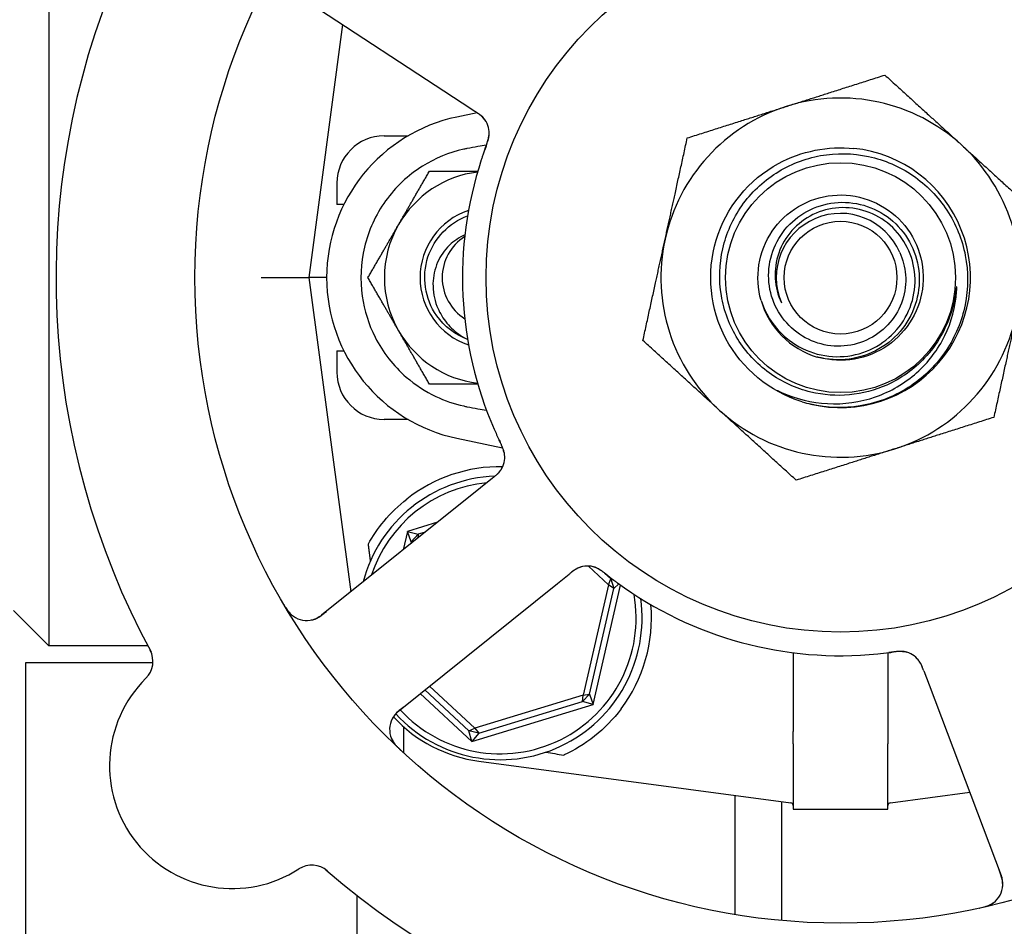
# Model space of a CAD drawing. Header units: inches. Extents: x 5 to 1128, y -85 to 748.
# Tile 653 of 656: x 784.66 to 787.26, y 568.97 to 571.37. Entities that reach past the tile are written whole.
import ezdxf

# ---------------------------------------------------------------- set-up
doc = ezdxf.new("R2010")
doc.units = ezdxf.units.IN
doc.header["$LTSCALE"] = 32
doc.header["$MEASUREMENT"] = 0
doc.layers.add('Visible (ANSI)', color=7, linetype='Continuous', lineweight=30)

msp = doc.modelspace()

# ---------------------------------------------------------------- linework, layer by layer
at = {"layer": 'Visible (ANSI)'}
for p, q in [((784.73423, 571.66353), (784.73423, 569.71603)), ((785.37623, 571.44756), (785.82721, 571.15178)), ((785.51085, 571.35927), (785.42173, 570.68978)), ((785.82721, 571.15178), (785.86059, 571.1299)), ((785.86662, 571.12591), (785.81343, 571.1147)), ((785.6208, 571.06478), (785.68401, 571.06478)), ((785.4958, 570.93978), (785.4958, 570.88353)), ((785.51435, 570.88353), (785.4958, 570.88353)), ((785.29562, 570.68978), (785.42173, 570.68978)), ((785.46873, 570.68978), (785.42173, 570.68978)), ((785.42173, 570.68978), (785.53237, 569.85859)), ((785.4958, 570.49603), (785.51435, 570.49603)), ((785.4958, 570.49603), (785.4958, 570.43978)), ((785.68401, 570.31478), (785.6208, 570.31478)), ((785.81343, 570.26486), (785.93415, 570.23942)), ((785.90705, 570.15922), (785.87594, 570.13426)), ((785.87594, 570.13426), (785.45528, 569.79674)), ((785.76229, 570.04307), (785.68265, 570.01876)), ((785.68265, 570.01876), (785.6714, 569.97014)), ((785.68265, 570.01876), (785.71079, 570.01101)), ((785.69232, 569.99123), (785.68265, 570.01876)), ((785.72943, 570.0167), (785.71079, 570.01101)), ((785.69232, 569.99123), (785.6911, 569.98594)), ((785.69232, 569.99123), (785.71079, 570.01101)), ((785.69917, 569.99242), (785.69232, 569.99123)), ((785.71079, 570.01101), (785.70973, 570.0009)), ((786.1612, 569.9269), (786.21443, 569.87721)), ((786.22026, 569.89314), (786.20494, 569.90745)), ((786.07933, 569.88077), (786.11046, 569.90574)), ((786.21443, 569.87721), (786.22026, 569.89314)), ((786.22026, 569.89314), (786.22817, 569.86726)), ((786.22026, 569.89314), (786.2246, 569.89233)), ((785.65867, 569.54325), (786.07933, 569.88077)), ((786.21443, 569.87721), (786.14692, 569.58542)), ((786.16363, 569.58833), (786.22817, 569.86726)), ((786.1733, 569.5608), (786.24631, 569.87635)), ((786.22817, 569.86726), (786.21443, 569.87721)), ((786.24115, 569.88006), (786.22817, 569.86726)), ((784.64048, 569.80978), (784.73423, 569.71603)), ((784.99565, 569.71603), (784.73423, 569.71603)), ((786.7027, 569.69766), (786.7027, 569.48924)), ((786.95325, 569.69766), (786.95325, 569.48924)), ((784.67313, 566.76603), (784.67313, 569.67228)), ((784.67313, 569.67228), (785.00936, 569.67228)), ((787.04799, 569.64997), (787.06212, 569.61268)), ((785.7288, 569.59951), (785.84498, 569.49107)), ((785.86047, 569.49799), (785.74111, 569.60939)), ((787.06212, 569.61268), (787.25312, 569.10831)), ((785.71648, 569.58963), (785.85233, 569.46283)), ((786.14692, 569.58542), (785.86047, 569.49799)), ((785.87135, 569.48497), (786.14517, 569.56855)), ((786.16363, 569.58833), (786.14517, 569.56855)), ((786.14517, 569.56855), (786.14692, 569.58542)), ((786.1733, 569.5608), (786.14517, 569.56855)), ((786.14692, 569.58542), (786.16363, 569.58833)), ((786.16363, 569.58833), (786.1733, 569.5608)), ((785.85233, 569.46283), (786.1733, 569.5608)), ((785.67313, 569.43205), (785.67313, 569.50102)), ((785.84498, 569.49107), (785.86047, 569.49799)), ((785.87135, 569.48497), (785.84498, 569.49107)), ((785.85233, 569.46283), (785.84498, 569.49107)), ((785.86047, 569.49799), (785.87135, 569.48497)), ((785.87135, 569.48497), (785.85233, 569.46283)), ((786.70298, 569.45714), (786.70298, 569.28353)), ((786.95298, 569.28353), (786.95298, 569.45714)), ((785.87131, 569.41088), (786.69619, 569.30107)), ((786.54813, 569.32078), (786.54813, 569.00537)), ((786.95976, 569.30107), (787.16955, 569.329)), ((786.67313, 568.98932), (786.67313, 569.30414)), ((786.70298, 569.28353), (786.95298, 569.28353)), ((785.54813, 569.05649), (785.54813, 566.76603))]:
    msp.add_line(p, q, dxfattribs=at)
for radius in [1.7075, 0.9375, 0.30408, 0.14917]:
    msp.add_circle((786.82798, 570.68978), radius, dxfattribs=at)
for centre, radius, start, end in [((786.82798, 570.68978), 2.075, 156.99965, 208.48395), ((786.82798, 570.68978), 0.475, 47.64769, 107.64769), ((786.82798, 570.68978), 0.475, 107.64769, 167.64769), ((785.90298, 570.68978), 0.43425, 101.9007, 258.0993), ((785.83626, 571.07111), 0.0625, 359.2706, 40.30345), ((785.6208, 570.93978), 0.125, 90, 180), ((786.82798, 570.68978), 0.34375, 256.81176, 84.08625), ((786.82798, 570.68978), 0.34375, 256.81176, 84.08625), ((786.82798, 570.68978), 0.475, 347.64769, 47.64769), ((786.82798, 570.68978), 1, 161.83299, 203.65061), ((785.90298, 570.68978), 0.2815, 97.18473, 150), ((785.90298, 570.68978), 0.18733, 108.38115, 251.61885), ((786.82798, 570.68978), 0.17, 22.97308, 202.97308), ((785.90298, 570.68978), 0.2815, 150, 210), ((785.90298, 570.68978), 0.12866, 122.48137, 237.51863), ((785.90298, 570.68978), 0.12866, 122.48137, 237.51863), ((786.82798, 570.68978), 0.475, 167.64769, 227.64769), ((786.82798, 570.68978), 0.21875, 196.09118, 253.65421), ((786.82798, 570.68978), 0.475, 287.64769, 347.64769), ((785.90298, 570.68978), 0.2815, 210, 262.81527), ((785.6208, 570.43978), 0.125, 180, 270), ((786.82798, 570.68978), 0.34375, 252.85926, 256.81176), ((786.82798, 570.68978), 0.475, 227.64769, 287.64769), ((785.87724, 570.21543), 0.0625, 326.31583, 6.22862), ((785.92798, 569.78978), 0.4, 89.10653, 128.18136), ((785.92798, 569.78978), 0.375, 92.20116, 165.29323), ((785.92798, 569.78978), 0.35938, 95.69755, 161.78605), ((786.15886, 569.86444), 0.0625, 71.2706, 112.30345), ((786.82798, 570.68978), 1, 233.83299, 275.65061), ((785.92798, 569.78978), 0.375, 222.58331, 7.82604), ((785.92798, 569.78978), 0.35938, 222.5485, 9.97535), ((785.41617, 569.84549), 0.0625, 210.88035, 308.7418), ((785.92798, 569.78978), 0.4, 322.97261, 4.99892), ((784.9469, 569.67466), 0.0625, 314.66113, 28.3534), ((786.98532, 569.63899), 0.0625, 38.31583, 78.22862), ((785.21928, 569.39904), 0.325, 134.66113, 302.82247), ((785.69779, 569.4945), 0.0625, 128.7418, 226.60325), ((785.9208, 569.7826), 0.375, 222.75403, 262.41734), ((786.69516, 569.29333), 0.00781, 0, 82.41734), ((786.96079, 569.29333), 0.00781, 97.58266, 180), ((785.42932, 569.07341), 0.0625, 49.1302, 122.82247), ((786.82798, 570.68978), 2.075, 228.99965, 280.48395), ((787.19467, 569.08617), 0.0625, 282.88035, 20.7418)]:
    msp.add_arc(centre, radius, start, end, dxfattribs=at)
msp.add_ellipse((788.93781, 569.19182), major_axis=(-4.33091, 0.57653), ratio=0.0429148, start_param=0.8462542, end_param=0.8607442, dxfattribs=at)
for points, weights in [([(786.68397, 571.14243), (786.80526, 571.18101), (786.94531, 571.22557)], [1, 1.0379548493, 1]), ([(786.94531, 571.22557), (787.05392, 571.12656), (787.14798, 571.04081)], [1, 1.0379548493, 1]), ([(786.42264, 571.05929), (786.56269, 571.10384), (786.68397, 571.14243)], [1, 1.0379548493, 1]), ([(786.36397, 570.79139), (786.3912, 570.91572), (786.42264, 571.05929)], [1, 1.0379548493, 1]), ([(787.14798, 571.04081), (787.24204, 570.95507), (787.35065, 570.85606)], [1, 1.0379548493, 1]), ([(785.65919, 570.83053), (785.6969, 570.89585), (785.74045, 570.97128)], [1, 1.0379548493, 1]), ([(785.74045, 570.97128), (785.80879, 570.97128), (785.86842, 570.97128)], [1, 1.02953838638, 1.01310023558]), ([(785.57793, 570.68978), (785.62148, 570.76521), (785.65919, 570.83053)], [1, 1.0379548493, 1]), ([(786.30531, 570.5235), (786.33675, 570.66706), (786.36397, 570.79139)], [1, 1.0379548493, 1]), ([(785.65919, 570.54903), (785.62148, 570.61435), (785.57793, 570.68978)], [1, 1.0379548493, 1]), ([(787.29198, 570.58817), (787.26475, 570.46384), (787.23331, 570.32027)], [1, 1.0379548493, 1]), ([(785.74045, 570.40828), (785.6969, 570.48371), (785.65919, 570.54903)], [1, 1.0379548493, 1]), ([(786.50797, 570.33875), (786.41392, 570.42449), (786.30531, 570.5235)], [1, 1.0379548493, 1]), ([(785.86842, 570.40828), (785.80879, 570.40828), (785.74045, 570.40828)], [1.01310023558, 1.02953838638, 1]), ([(786.71064, 570.15399), (786.60203, 570.253), (786.50797, 570.33875)], [1, 1.0379548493, 1]), ([(787.23331, 570.32027), (787.09327, 570.27572), (786.97198, 570.23713)], [1, 1.0379548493, 1]), ([(786.97198, 570.23713), (786.85069, 570.19855), (786.71064, 570.15399)], [1, 1.0379548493, 1]), ([(785.5847, 569.94073), (785.58187, 569.96307), (785.57905, 569.98536)], [0.999969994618, 0.999969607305, 0.999970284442])]:
    msp.add_rational_spline(points, weights, degree=2, dxfattribs=at)
for points, knots in [([(785.88456, 571.11078), (785.88456, 571.11078), (785.88456, 571.11078), (785.88454, 571.11081), (785.88449, 571.11086), (785.88428, 571.11112), (785.88408, 571.11136), (785.88312, 571.11247), (785.8818, 571.11391), (785.87983, 571.11581), (785.87932, 571.11628), (785.87646, 571.11885), (785.87379, 571.12093), (785.86893, 571.12435), (785.8674, 571.12539), (785.86497, 571.12701), (785.86413, 571.12757), (785.86241, 571.1287), (785.86152, 571.12929), (785.86064, 571.12986)], [0.05598665, 0.05598665, 0.05598665, 0.05598665, 0.056873, 0.056873, 0.06006969, 0.06006969, 0.06858048, 0.06858048, 0.09786866, 0.09786866, 0.10758076, 0.10758076, 0.14991048, 0.14991048, 0.16694481, 0.16694481, 0.17567446, 0.17567446, 0.18444701, 0.18444701, 0.18444701, 0.18444701]), ([(785.88821, 571.10586), (785.88805, 571.10609), (785.88788, 571.10634), (785.88721, 571.10728), (785.88666, 571.10802), (785.88502, 571.11011), (785.88386, 571.11147), (785.8802, 571.11538), (785.87741, 571.11789), (785.87209, 571.12211), (785.86957, 571.12391), (785.86712, 571.12557)], [0.094581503, 0.094581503, 0.094581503, 0.094581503, 0.09763667, 0.09763667, 0.105884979, 0.105884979, 0.120706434, 0.120706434, 0.149461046, 0.149461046, 0.17255876, 0.17255876, 0.17255876, 0.17255876]), ([(785.88743, 571.02945), (785.88854, 571.03253), (785.88966, 571.03558), (785.89164, 571.04122), (785.89251, 571.0438), (785.89405, 571.04866), (785.89474, 571.05097), (785.89578, 571.05477), (785.89618, 571.05634), (785.89699, 571.05978), (785.89735, 571.06157), (785.89793, 571.0648), (785.89813, 571.06623), (785.8985, 571.06951), (785.89859, 571.07116), (785.89864, 571.07405), (785.8986, 571.07536), (785.89853, 571.07647)], [0, 0, 0, 0, 0.02532917, 0.02532917, 0.0459278, 0.0459278, 0.06431611, 0.06431611, 0.0780154, 0.0780154, 0.09688899, 0.09688899, 0.11755371, 0.11755371, 0.15067697, 0.15067697, 0.17984281, 0.17984281, 0.17984281, 0.17984281]), ([(785.89022, 571.03708), (785.89054, 571.03793), (785.89085, 571.03876), (785.89148, 571.04047), (785.89179, 571.04133), (785.89294, 571.04448), (785.89377, 571.04683), (785.89528, 571.0515), (785.89598, 571.05386), (785.89691, 571.05744), (785.89723, 571.05879), (785.8979, 571.06196), (785.89817, 571.06365), (785.8985, 571.06628), (785.8986, 571.06732), (785.89873, 571.06934), (785.89876, 571.07032), (785.89877, 571.07104), (785.89877, 571.07117), (785.89877, 571.07117)], [0, 0, 0, 0, 0.00712604, 0.00712604, 0.01419238, 0.01419238, 0.03284312, 0.03284312, 0.05207098, 0.05207098, 0.06472354, 0.06472354, 0.08419423, 0.08419423, 0.09866358, 0.09866358, 0.11516786, 0.11516786, 0.12167905, 0.12167905, 0.12167905, 0.12167905]), ([(785.83143, 571.02926), (785.79266, 571.02073), (785.7556, 571.00556), (785.68379, 570.96046), (785.65072, 570.9293), (785.59816, 570.85592), (785.57924, 570.81434), (785.55873, 570.72785), (785.55672, 570.68386), (785.56823, 570.60291), (785.57974, 570.56629), (785.61733, 570.49205), (785.64532, 570.45616), (785.70305, 570.40615), (785.72937, 570.38897), (785.78122, 570.36437), (785.80598, 570.3559), (785.83143, 570.3503)], [0.0387673, 0.0387673, 0.0387673, 0.0387673, 0.3419099, 0.3419099, 0.6849077, 0.6849077, 1.029663, 1.029663, 1.3621369, 1.3621369, 1.6526244, 1.6526244, 1.9961754, 1.9961754, 2.2345824, 2.2345824, 2.4334495, 2.4334495, 2.4334495, 2.4334495]), ([(785.89125, 571.04014), (785.88379, 571.03906), (785.87634, 571.03788), (785.85919, 571.03493), (785.84952, 571.03308), (785.83706, 571.03048), (785.83424, 571.02988), (785.83143, 571.02926)], [0.1231004, 0.1231004, 0.1231004, 0.1231004, 0.18059107, 0.18059107, 0.25560221, 0.25560221, 0.27753231, 0.27753231, 0.27753231, 0.27753231]), ([(785.89022, 571.03707), (785.88746, 571.02957), (785.88365, 571.01894), (785.88047, 571.00953), (785.87955, 571.00678), (785.87866, 571.00411), (785.87782, 571.00157)], [0.48416631, 0.48416631, 0.48416631, 0.48416631, 0.88318571, 0.88318571, 0.88318571, 1, 1, 1, 1]), ([(786.72667, 570.3613), (786.64103, 570.38771), (786.56674, 570.44905), (786.5246, 570.52814), (786.48248, 570.6072), (786.47299, 570.70304), (786.4988, 570.78882), (786.5246, 570.87457), (786.58535, 570.94923), (786.66406, 570.99193), (786.72452, 571.02473), (786.79501, 571.03836), (786.8634, 571.03153)], [5.0115512, 5.0115512, 5.0115512, 5.0115512, 5.7936548, 5.7936548, 5.7936548, 6.5754431, 6.5754431, 6.5754431, 7.3569225, 7.3569225, 7.3569225, 7.9571961, 7.9571961, 7.9571961, 7.9571961]), ([(786.95024, 570.40577), (786.91905, 570.39171), (786.88574, 570.38292), (786.81743, 570.37654), (786.78288, 570.37905), (786.70974, 570.39673), (786.6723, 570.41401), (786.60591, 570.46207), (786.57765, 570.49247), (786.53421, 570.5626), (786.51952, 570.6017), (786.50586, 570.68359), (786.50712, 570.72561), (786.5257, 570.80708), (786.54294, 570.84571), (786.59136, 570.91446), (786.62217, 570.94384), (786.69352, 570.98934), (786.73343, 571.00492), (786.81723, 571.02001), (786.86033, 571.01927), (786.94411, 571.0013), (786.98395, 570.98414), (787.05507, 570.93541), (787.0856, 570.90422), (787.13318, 570.83168), (787.14968, 570.79099), (787.16625, 570.7053), (787.16607, 570.66112), (787.14876, 570.57503), (787.13171, 570.53398), (787.08272, 570.46048), (787.05117, 570.42878), (787.01444, 570.40401)], [-5.0704915, -5.0704915, -5.0704915, -5.0704915, -4.8092414, -4.8092414, -4.5465572, -4.5465572, -4.2346915, -4.2346915, -3.9208419, -3.9208419, -3.6050086, -3.6050086, -3.2871921, -3.2871921, -2.9673924, -2.9673924, -2.64561, -2.64561, -2.321845, -2.321845, -1.9960977, -1.9960977, -1.6683683, -1.6683683, -1.3386572, -1.3386572, -1.0069646, -1.0069646, -0.6732907, -0.6732907, -0.3376357, -0.3376357, 0, 0, 0, 0]), ([(786.6178, 570.62915), (786.60007, 570.69061), (786.61107, 570.75973), (786.647, 570.81266), (786.68293, 570.86558), (786.74311, 570.9013), (786.80677, 570.9075), (786.87043, 570.9137), (786.93637, 570.89026), (786.98184, 570.84528), (787.0273, 570.80029), (787.05143, 570.73461), (787.04591, 570.67089), (787.04039, 570.60718), (787.00532, 570.54663), (786.9528, 570.51014), (786.90028, 570.47365), (786.83131, 570.4619), (786.76968, 570.47894), (786.76859, 570.47924), (786.7675, 570.47955), (786.76641, 570.47987)], [16.9979155, 16.9979155, 16.9979155, 16.9979155, 17.8752194, 17.8752194, 17.8752194, 18.7524691, 18.7524691, 18.7524691, 19.6296647, 19.6296647, 19.6296647, 20.5068064, 20.5068064, 20.5068064, 21.3838943, 21.3838943, 21.3838943, 22.2609286, 22.2609286, 22.2609286, 22.2764365, 22.2764365, 22.2764365, 22.2764365]), ([(786.6178, 570.62915), (786.62407, 570.60993), (786.63299, 570.59167), (786.65551, 570.55831), (786.66897, 570.54336), (786.70559, 570.51261), (786.73014, 570.49906), (786.78272, 570.48232), (786.81019, 570.47917), (786.86441, 570.48363), (786.89065, 570.49106), (786.93841, 570.51546), (786.95954, 570.53207), (786.99392, 570.57223), (787.00695, 570.59529), (787.02322, 570.64477), (787.02645, 570.67067), (787.02273, 570.72185), (787.01596, 570.74665), (786.99338, 570.79188), (786.97793, 570.81193), (786.94042, 570.84466), (786.91883, 570.85712), (786.87242, 570.87286), (786.8481, 570.87612), (786.79996, 570.87306), (786.77661, 570.86691), (786.73395, 570.84609), (786.71501, 570.83175), (786.684, 570.79684), (786.67214, 570.77671), (786.65702, 570.73335), (786.65377, 570.7106), (786.65625, 570.66552), (786.66181, 570.64362), (786.67146, 570.62343)], [-3.1722778, -3.1722778, -3.1722778, -3.1722778, -3.0186699, -3.0186699, -2.8665315, -2.8665315, -2.6554083, -2.6554083, -2.4471425, -2.4471425, -2.2417348, -2.2417348, -2.0391858, -2.0391858, -1.8394961, -1.8394961, -1.6426663, -1.6426663, -1.4486971, -1.4486971, -1.2575891, -1.2575891, -1.0693429, -1.0693429, -0.8839593, -0.8839593, -0.7014387, -0.7014387, -0.5217818, -0.5217818, -0.3449893, -0.3449893, -0.1710619, -0.1710619, 0, 0, 0, 0]), ([(786.98449, 570.75613), (786.99311, 570.73756), (786.9983, 570.71758), (787.00158, 570.67466), (786.99885, 570.65203), (786.98481, 570.60881), (786.97354, 570.58867), (786.94375, 570.55359), (786.92544, 570.53907), (786.88403, 570.51769), (786.86129, 570.51114), (786.81429, 570.50706), (786.79048, 570.50968), (786.7449, 570.52395), (786.72362, 570.53557), (786.68645, 570.56646), (786.67099, 570.58553), (786.64809, 570.62875), (786.64096, 570.65254), (786.63615, 570.70179), (786.63863, 570.7268), (786.65307, 570.77474), (786.66501, 570.79718), (786.69696, 570.83648), (786.71675, 570.85289), (786.76175, 570.87736), (786.78658, 570.8851), (786.83808, 570.8907), (786.86427, 570.8884), (786.91459, 570.87383), (786.9382, 570.86161), (786.97966, 570.82866), (786.99705, 570.80815), (787.02315, 570.76141), (787.03153, 570.73556), (787.03797, 570.68182), (787.03587, 570.65444), (787.02125, 570.60173), (787.00877, 570.57694), (786.97486, 570.53328), (786.95367, 570.51491), (786.90521, 570.48713), (786.87836, 570.47809), (786.8224, 570.47074), (786.79383, 570.4726), (786.76641, 570.47987)], [-4.2480515, -4.2480515, -4.2480515, -4.2480515, -4.0909216, -4.0909216, -3.9177275, -3.9177275, -3.7423694, -3.7423694, -3.5648477, -3.5648477, -3.385163, -3.385163, -3.2033156, -3.2033156, -3.0193061, -3.0193061, -2.8331349, -2.8331349, -2.6448024, -2.6448024, -2.4543091, -2.4543091, -2.2616553, -2.2616553, -2.0668416, -2.0668416, -1.8698684, -1.8698684, -1.6707361, -1.6707361, -1.469445, -1.469445, -1.2659958, -1.2659958, -1.0603886, -1.0603886, -0.8526241, -0.8526241, -0.6427026, -0.6427026, -0.4306244, -0.4306244, -0.2163901, -0.2163901, 0, 0, 0, 0]), ([(785.84162, 570.52619), (785.80895, 570.53861), (785.77985, 570.56059), (785.75975, 570.58922), (785.72858, 570.63362), (785.71979, 570.69293), (785.73674, 570.74446), (785.75304, 570.794), (785.79275, 570.83521), (785.84149, 570.85362)], [0.3590141, 0.3590141, 0.3590141, 0.3590141, 0.9586618, 0.9586618, 0.9586618, 1.888606, 1.888606, 1.888606, 2.7825786, 2.7825786, 2.7825786, 2.7825786]), ([(785.83438, 570.8028), (785.81915, 570.79632), (785.80526, 570.78701), (785.78016, 570.76263), (785.76965, 570.7473), (785.75455, 570.71265), (785.75044, 570.69352), (785.74957, 570.65381), (785.75318, 570.6336), (785.76604, 570.60018), (785.77366, 570.58662), (785.79273, 570.56163), (785.80421, 570.55041), (785.81707, 570.54095)], [0.00667477, 0.00667477, 0.00667477, 0.00667477, 0.13293721, 0.13293721, 0.27303158, 0.27303158, 0.42028212, 0.42028212, 0.57468721, 0.57468721, 0.69201491, 0.69201491, 0.81309505, 0.81309505, 0.81309505, 0.81309505]), ([(787.13503, 570.65333), (787.13538, 570.65865), (787.13542, 570.66266), (787.13526, 570.66461), (787.13523, 570.66489), (787.13517, 570.66513), (787.13515, 570.66519), (787.13512, 570.66525), (787.13511, 570.66527), (787.13509, 570.66529), (787.13509, 570.66529), (787.13507, 570.6653), (787.13506, 570.6653), (787.13504, 570.6653), (787.13503, 570.6653), (787.13501, 570.66528), (787.135, 570.66527), (787.13495, 570.66519), (787.13491, 570.66509), (787.13478, 570.66469), (787.13469, 570.66431), (787.13433, 570.66245), (787.13397, 570.65991), (787.132, 570.64625), (787.12872, 570.62199), (787.11872, 570.5922)], [-0.37606241, -0.37606241, -0.37606241, -0.37606241, -0.30741129, -0.30741129, -0.29779295, -0.29779295, -0.29494673, -0.29494673, -0.2937317, -0.2937317, -0.29301265, -0.29301265, -0.29238719, -0.29238719, -0.29165629, -0.29165629, -0.29047649, -0.29047649, -0.28622321, -0.28622321, -0.27736006, -0.27736006, -0.23942142, -0.23942142, 0, 0, 0, 0]), ([(786.67213, 570.38622), (786.71042, 570.36886), (786.75159, 570.35874), (786.83672, 570.35419), (786.87991, 570.36027), (786.96069, 570.38853), (786.99759, 570.41014), (787.06031, 570.46586), (787.08572, 570.4992), (787.1218, 570.57307), (787.13241, 570.61274), (787.13503, 570.65333)], [-1.5992336, -1.5992336, -1.5992336, -1.5992336, -1.2791425, -1.2791425, -0.9499666, -0.9499666, -0.6270496, -0.6270496, -0.3103934, -0.3103934, 0, 0, 0, 0]), ([(787.11872, 570.5922), (787.11215, 570.57262), (787.10372, 570.55378), (787.08145, 570.51481), (787.06703, 570.49523), (787.02214, 570.44718), (786.98808, 570.42282), (786.95024, 570.40577)], [-0.65841937, -0.65841937, -0.65841937, -0.65841937, -0.50117447, -0.50117447, -0.31635325, -0.31635325, 0, 0, 0, 0]), ([(787.01444, 570.40401), (786.99436, 570.39046), (786.97286, 570.37912), (786.9275, 570.36111), (786.90372, 570.35457), (786.83626, 570.3437), (786.79208, 570.34518), (786.74955, 570.3551)], [-0.70402922, -0.70402922, -0.70402922, -0.70402922, -0.51973951, -0.51973951, -0.33275492, -0.33275492, 0, 0, 0, 0]), ([(786.72667, 570.3613), (786.69593, 570.37082), (786.67451, 570.38241), (786.66351, 570.38885), (786.66157, 570.39009), (786.66043, 570.39094), (786.66022, 570.39111), (786.66005, 570.39128), (786.66001, 570.39133), (786.65998, 570.39138), (786.65997, 570.3914), (786.65996, 570.39142), (786.65996, 570.39143), (786.65996, 570.39145), (786.65996, 570.39145), (786.65997, 570.39147), (786.65998, 570.39147), (786.66, 570.39148), (786.66002, 570.39149), (786.6601, 570.39149), (786.66019, 570.39147), (786.66156, 570.39112), (786.66604, 570.38898), (786.67213, 570.38622)], [-0.32425255, -0.32425255, -0.32425255, -0.32425255, -0.13434383, -0.13434383, -0.07553483, -0.07553483, -0.06406424, -0.06406424, -0.06072925, -0.06072925, -0.05932586, -0.05932586, -0.05850628, -0.05850628, -0.05780445, -0.05780445, -0.05699234, -0.05699234, -0.05569314, -0.05569314, -0.05100977, -0.05100977, 0, 0, 0, 0]), ([(785.83143, 570.3503), (785.83422, 570.34969), (785.83702, 570.34909), (785.84948, 570.34648), (785.85918, 570.34463), (785.87638, 570.34167), (785.88387, 570.34049), (785.89137, 570.33941)], [0.04807073, 0.04807073, 0.04807073, 0.04807073, 0.06985523, 0.06985523, 0.14510353, 0.14510353, 0.20287692, 0.20287692, 0.20287692, 0.20287692]), ([(785.91197, 570.28862), (785.91582, 570.27982), (785.92079, 570.26893), (785.92499, 570.2601), (785.92595, 570.25809), (785.92684, 570.25624), (785.92765, 570.25456)], [0, 0, 0, 0, 0.41999651, 0.41999651, 0.41999651, 0.51583384, 0.51583384, 0.51583384, 0.51583384]), ([(785.93974, 570.21583), (785.93972, 570.21636), (785.9397, 570.21691), (785.9396, 570.21844), (785.93951, 570.2195), (785.93927, 570.22124), (785.93921, 570.2217), (785.93891, 570.22354), (785.9386, 570.22513), (785.93777, 570.22851), (785.93731, 570.2302), (785.93632, 570.23335), (785.93587, 570.23471), (785.9345, 570.23856), (785.93346, 570.24126), (785.93138, 570.24625), (785.93036, 570.24857), (785.92797, 570.25383), (785.92658, 570.25676), (785.92485, 570.2604), (785.92452, 570.2611), (785.92418, 570.26181)], [0.13529987, 0.13529987, 0.13529987, 0.13529987, 0.15041628, 0.15041628, 0.17862374, 0.17862374, 0.18801436, 0.18801436, 0.213705, 0.213705, 0.23365386, 0.23365386, 0.24706171, 0.24706171, 0.26969874, 0.26969874, 0.28871803, 0.28871803, 0.31389263, 0.31389263, 0.31994869, 0.31994869, 0.31994869, 0.31994869]), ([(785.93947, 570.22135), (785.93947, 570.22135), (785.93946, 570.22143), (785.93942, 570.22182), (785.93937, 570.22229), (785.93919, 570.22358), (785.93905, 570.22448), (785.93852, 570.22725), (785.93803, 570.22933), (785.93689, 570.23312), (785.93636, 570.23472), (785.93529, 570.23761), (785.9348, 570.23886), (785.93345, 570.24215), (785.93253, 570.24426), (785.93054, 570.24859), (785.92946, 570.25084), (785.92817, 570.2535), (785.92793, 570.25399), (785.92769, 570.25449)], [0.07093315, 0.07093315, 0.07093315, 0.07093315, 0.07636582, 0.07636582, 0.08666451, 0.08666451, 0.09983227, 0.09983227, 0.12422951, 0.12422951, 0.14000403, 0.14000403, 0.15098746, 0.15098746, 0.16837573, 0.16837573, 0.18725581, 0.18725581, 0.19162474, 0.19162474, 0.19162474, 0.19162474]), ([(785.90718, 570.15932), (785.90794, 570.15993), (785.90871, 570.16054), (785.91019, 570.16174), (785.91091, 570.16232), (785.91301, 570.16403), (785.91435, 570.16514), (785.91647, 570.16694), (785.91731, 570.16767), (785.92046, 570.17048), (785.92236, 570.17234), (785.92512, 570.17531), (785.92643, 570.17687), (785.92824, 570.1793), (785.92871, 570.17998), (785.9294, 570.18098), (785.92965, 570.18137), (785.92976, 570.18155), (785.92978, 570.18157), (785.92978, 570.18157)], [0, 0, 0, 0, 0.00805947, 0.00805947, 0.01607833, 0.01607833, 0.0318321, 0.0318321, 0.04288224, 0.04288224, 0.07619177, 0.07619177, 0.108399, 0.108399, 0.1204764, 0.1204764, 0.12953115, 0.12953115, 0.13163231, 0.13163231, 0.13163231, 0.13163231]), ([(785.9135, 570.16445), (785.91431, 570.16512), (785.91512, 570.1658), (785.91825, 570.16853), (785.92059, 570.1707), (785.92472, 570.17505), (785.92659, 570.17726), (785.92923, 570.18085), (785.93017, 570.18226), (785.93136, 570.1842), (785.93171, 570.18479), (785.93209, 570.18547), (785.93216, 570.18559), (785.93223, 570.18571)], [0.016833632, 0.016833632, 0.016833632, 0.016833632, 0.024996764, 0.024996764, 0.048690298, 0.048690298, 0.071674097, 0.071674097, 0.086017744, 0.086017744, 0.092484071, 0.092484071, 0.093980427, 0.093980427, 0.093980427, 0.093980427]), ([(785.57905, 569.98536), (785.59021, 570.00527), (785.60421, 570.02607), (785.63841, 570.06713), (785.65909, 570.08719), (785.68072, 570.1042)], [0.49640247, 0.49640247, 0.49640247, 0.49640247, 0.68798762, 0.68798762, 0.89549896, 0.89549896, 0.89549896, 0.89549896]), ([(786.13605, 569.92264), (786.13605, 569.92264), (786.13605, 569.92263), (786.13601, 569.92262), (786.13595, 569.9226), (786.13564, 569.92247), (786.13535, 569.92236), (786.13399, 569.92178), (786.13222, 569.92098), (786.12981, 569.91969), (786.12919, 569.91935), (786.12588, 569.91742), (786.12307, 569.91553), (786.11832, 569.91196), (786.11685, 569.91083), (786.11456, 569.90902), (786.11377, 569.90839), (786.11216, 569.9071), (786.11133, 569.90644), (786.11051, 569.90578)], [0.05598665, 0.05598665, 0.05598665, 0.05598665, 0.05687301, 0.05687301, 0.0600697, 0.0600697, 0.06858049, 0.06858049, 0.09786867, 0.09786867, 0.10758076, 0.10758076, 0.14991049, 0.14991049, 0.16694482, 0.16694482, 0.17567446, 0.17567446, 0.18444701, 0.18444701, 0.18444701, 0.18444701]), ([(786.14186, 569.92458), (786.14158, 569.9245), (786.14129, 569.92442), (786.14019, 569.92407), (786.13932, 569.92378), (786.13683, 569.92287), (786.13517, 569.92218), (786.13033, 569.91991), (786.12708, 569.91804), (786.12142, 569.91427), (786.11893, 569.91243), (786.11659, 569.91062)], [0.094581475, 0.094581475, 0.094581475, 0.094581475, 0.097636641, 0.097636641, 0.105884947, 0.105884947, 0.120706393, 0.120706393, 0.149460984, 0.149460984, 0.172558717, 0.172558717, 0.172558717, 0.172558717]), ([(786.21429, 569.90023), (786.2117, 569.90224), (786.20915, 569.90424), (786.2044, 569.90787), (786.20221, 569.9095), (786.19806, 569.91247), (786.19607, 569.91383), (786.19278, 569.916), (786.19142, 569.91686), (786.1884, 569.91869), (786.18681, 569.91959), (786.18391, 569.92113), (786.18261, 569.92177), (786.1796, 569.92314), (786.17806, 569.92373), (786.17533, 569.92467), (786.17407, 569.92504), (786.173, 569.92532)], [0, 0, 0, 0, 0.0253292, 0.0253292, 0.04592782, 0.04592782, 0.06431613, 0.06431613, 0.07801539, 0.07801539, 0.09688899, 0.09688899, 0.11755369, 0.11755369, 0.15067695, 0.15067695, 0.17984281, 0.17984281, 0.17984281, 0.17984281]), ([(786.20789, 569.90524), (786.20718, 569.9058), (786.20648, 569.90636), (786.20506, 569.90749), (786.20434, 569.90805), (786.2017, 569.91011), (786.19971, 569.91163), (786.19574, 569.91451), (786.19371, 569.91591), (786.1906, 569.9179), (786.18941, 569.91862), (786.18661, 569.92023), (786.18508, 569.92102), (786.18268, 569.92214), (786.18172, 569.92256), (786.17985, 569.92331), (786.17892, 569.92364), (786.17824, 569.92387), (786.17811, 569.92391), (786.17811, 569.92391)], [0, 0, 0, 0, 0.00712604, 0.00712604, 0.01419238, 0.01419238, 0.03284312, 0.03284312, 0.05207098, 0.05207098, 0.06472354, 0.06472354, 0.08419423, 0.08419423, 0.09866358, 0.09866358, 0.11516786, 0.11516786, 0.12167905, 0.12167905, 0.12167905, 0.12167905]), ([(786.2079, 569.90524), (786.21418, 569.90029), (786.22311, 569.89339), (786.23108, 569.88746), (786.23341, 569.88573), (786.23568, 569.88406), (786.23784, 569.88248)], [0.48416631, 0.48416631, 0.48416631, 0.48416631, 0.88318571, 0.88318571, 0.88318571, 1, 1, 1, 1]), ([(785.35523, 569.82574), (785.35564, 569.82503), (785.35605, 569.82434), (785.35779, 569.82139), (785.3592, 569.81907), (785.36192, 569.81486), (785.36321, 569.81295), (785.36613, 569.80888), (785.36783, 569.80668), (785.37068, 569.80329), (785.37189, 569.80194), (785.37426, 569.79949), (785.37542, 569.79839), (785.37777, 569.7963), (785.37898, 569.79533), (785.38049, 569.79419), (785.38095, 569.79387), (785.38131, 569.79361)], [0, 0, 0, 0, 0.00673636, 0.00673636, 0.02806078, 0.02806078, 0.0453371, 0.0453371, 0.06652159, 0.06652159, 0.08352226, 0.08352226, 0.10158901, 0.10158901, 0.12223493, 0.12223493, 0.13206643, 0.13206643, 0.13206643, 0.13206643]), ([(785.42788, 569.7841), (785.42854, 569.78423), (785.42935, 569.78442), (785.43262, 569.78525), (785.435, 569.78601), (785.44135, 569.7887), (785.44521, 569.79067), (785.45233, 569.79508), (785.45559, 569.79733), (785.46031, 569.80087), (785.46171, 569.80195), (785.46476, 569.80435), (785.46644, 569.80569), (785.46809, 569.80701)], [0.11682073, 0.11682073, 0.11682073, 0.11682073, 0.13209763, 0.13209763, 0.17640845, 0.17640845, 0.22121696, 0.22121696, 0.25582457, 0.25582457, 0.27005755, 0.27005755, 0.2865375, 0.2865375, 0.2865375, 0.2865375]), ([(786.92644, 569.69464), (786.936, 569.69558), (786.94789, 569.69695), (786.95759, 569.69822), (786.9598, 569.6985), (786.96183, 569.69878), (786.96367, 569.69903)], [0, 0, 0, 0, 0.41999651, 0.41999651, 0.41999651, 0.51583384, 0.51583384, 0.51583384, 0.51583384]), ([(787.00425, 569.69856), (787.00374, 569.69871), (787.00321, 569.69886), (787.00172, 569.69924), (787.00069, 569.69947), (786.99896, 569.69979), (786.9985, 569.69987), (786.99666, 569.70015), (786.99505, 569.70035), (786.99158, 569.7006), (786.98983, 569.70068), (786.98654, 569.70072), (786.9851, 569.70071), (786.98101, 569.7006), (786.97812, 569.70044), (786.97274, 569.70001), (786.97022, 569.69975), (786.96447, 569.69911), (786.96125, 569.69869), (786.95726, 569.69817), (786.95649, 569.69807), (786.95571, 569.69797)], [0.13529987, 0.13529987, 0.13529987, 0.13529987, 0.15041628, 0.15041628, 0.17862374, 0.17862374, 0.18801436, 0.18801436, 0.213705, 0.213705, 0.23365386, 0.23365386, 0.24706171, 0.24706171, 0.26969874, 0.26969874, 0.28871803, 0.28871803, 0.31389263, 0.31389263, 0.31994869, 0.31994869, 0.31994869, 0.31994869]), ([(786.99891, 569.70001), (786.99891, 569.70001), (786.99884, 569.70002), (786.99846, 569.7001), (786.99799, 569.7002), (786.9967, 569.70043), (786.99581, 569.70057), (786.99301, 569.70093), (786.99088, 569.7011), (786.98693, 569.70119), (786.98524, 569.70118), (786.98216, 569.70106), (786.98082, 569.70098), (786.97728, 569.70071), (786.97498, 569.70048), (786.97025, 569.69993), (786.96778, 569.69959), (786.96485, 569.69919), (786.96431, 569.69912), (786.96376, 569.69904)], [0.07093315, 0.07093315, 0.07093315, 0.07093315, 0.07636582, 0.07636582, 0.08666451, 0.08666451, 0.09983227, 0.09983227, 0.12422951, 0.12422951, 0.14000403, 0.14000403, 0.15098746, 0.15098746, 0.16837573, 0.16837573, 0.18725581, 0.18725581, 0.19162474, 0.19162474, 0.19162474, 0.19162474]), ([(787.04501, 569.65773), (787.04462, 569.6587), (787.04422, 569.65968), (787.0426, 569.66351), (787.04125, 569.6664), (787.0384, 569.67167), (787.03687, 569.67413), (787.03427, 569.67775), (787.03322, 569.67908), (787.03174, 569.68081), (787.03128, 569.68133), (787.03076, 569.6819), (787.03066, 569.682), (787.03057, 569.68211)], [0.016833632, 0.016833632, 0.016833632, 0.016833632, 0.024996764, 0.024996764, 0.048690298, 0.048690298, 0.071674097, 0.071674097, 0.086017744, 0.086017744, 0.092484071, 0.092484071, 0.093980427, 0.093980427, 0.093980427, 0.093980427]), ([(787.04793, 569.65013), (787.04759, 569.65104), (787.04724, 569.65196), (787.04656, 569.65373), (787.04623, 569.65461), (787.04525, 569.65713), (787.04461, 569.65874), (787.04355, 569.66132), (787.04312, 569.66234), (787.04143, 569.66621), (787.04024, 569.66859), (787.03826, 569.67213), (787.03719, 569.67386), (787.03543, 569.67633), (787.03494, 569.67699), (787.03419, 569.67795), (787.0339, 569.67831), (787.03377, 569.67848), (787.03376, 569.67849), (787.03376, 569.67849)], [0, 0, 0, 0, 0.00805947, 0.00805947, 0.01607833, 0.01607833, 0.0318321, 0.0318321, 0.04288224, 0.04288224, 0.07619177, 0.07619177, 0.108399, 0.108399, 0.1204764, 0.1204764, 0.12953115, 0.12953115, 0.13163231, 0.13163231, 0.13163231, 0.13163231]), ([(785.67153, 569.55356), (785.67105, 569.55318), (785.67056, 569.55279), (785.66897, 569.55151), (785.66787, 569.55062), (785.66263, 569.54634), (785.65872, 569.54293), (785.65287, 569.5372), (785.65056, 569.53468), (785.64516, 569.52802), (785.64249, 569.52356), (785.6409, 569.52035), (785.64074, 569.52003), (785.64061, 569.51975)], [0, 0, 0, 0, 0.00480624, 0.00480624, 0.01589597, 0.01589597, 0.05833406, 0.05833406, 0.09384639, 0.09384639, 0.15340885, 0.15340885, 0.16065924, 0.16065924, 0.16065924, 0.16065924]), ([(786.24732, 569.5489), (786.22728, 569.52234), (786.20299, 569.49743), (786.15081, 569.45591), (786.12288, 569.43935), (786.09686, 569.42718), (786.09635, 569.42694), (786.09584, 569.42671)], [2.42631602, 2.42631602, 2.42631602, 2.42631602, 2.67966729, 2.67966729, 2.93613935, 2.93613935, 2.94129083, 2.94129083, 2.94129083, 2.94129083]), ([(785.63963, 569.4716), (785.63985, 569.47108), (785.64013, 569.47042), (785.64118, 569.46816), (785.64209, 569.46639), (785.6442, 569.46292), (785.64519, 569.46141), (785.64775, 569.45785), (785.64943, 569.45571), (785.65277, 569.4518), (785.65442, 569.44998), (785.65795, 569.4463), (785.65986, 569.44442), (785.66291, 569.44151), (785.66408, 569.44042), (785.66527, 569.43931)], [0.10313051, 0.10313051, 0.10313051, 0.10313051, 0.11603194, 0.11603194, 0.14472131, 0.14472131, 0.16305353, 0.16305353, 0.18481803, 0.18481803, 0.20320408, 0.20320408, 0.22373688, 0.22373688, 0.23709216, 0.23709216, 0.23709216, 0.23709216]), ([(786.70287, 569.4716), (786.70281, 569.47577), (786.70274, 569.48021), (786.70271, 569.48577), (786.7027, 569.48646), (786.7027, 569.48753), (786.7027, 569.4879), (786.7027, 569.48851), (786.7027, 569.48875), (786.7027, 569.48907), (786.7027, 569.48915), (786.7027, 569.48924)], [0.027184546, 0.027184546, 0.027184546, 0.027184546, 0.056924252, 0.056924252, 0.061161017, 0.061161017, 0.063446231, 0.063446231, 0.064876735, 0.064876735, 0.065401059, 0.065401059, 0.065401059, 0.065401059]), ([(786.95325, 569.48924), (786.95325, 569.48915), (786.95325, 569.48905), (786.95325, 569.48869), (786.95325, 569.48843), (786.95325, 569.48775), (786.95325, 569.48735), (786.95325, 569.48577), (786.95324, 569.4846), (786.95321, 569.48074), (786.95318, 569.47823), (786.95312, 569.47413), (786.9531, 569.47284), (786.95308, 569.4716)], [0.065326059, 0.065326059, 0.065326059, 0.065326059, 0.065886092, 0.065886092, 0.067505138, 0.067505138, 0.069967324, 0.069967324, 0.077104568, 0.077104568, 0.093330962, 0.093330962, 0.101340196, 0.101340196, 0.101340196, 0.101340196]), ([(787.25668, 569.07834), (787.25675, 569.07901), (787.25683, 569.07983), (787.25704, 569.08321), (787.25706, 569.0857), (787.25647, 569.09257), (787.25578, 569.09685), (787.25379, 569.10498), (787.25266, 569.10878), (787.25075, 569.11436), (787.25016, 569.11603), (787.24882, 569.11967), (787.24806, 569.12168), (787.24731, 569.12366)], [0.11682073, 0.11682073, 0.11682073, 0.11682073, 0.13209763, 0.13209763, 0.17640845, 0.17640845, 0.22121696, 0.22121696, 0.25582457, 0.25582457, 0.27005755, 0.27005755, 0.2865375, 0.2865375, 0.2865375, 0.2865375]), ([(787.19463, 569.02211), (787.19542, 569.02228), (787.19621, 569.02246), (787.19955, 569.02321), (787.20219, 569.02383), (787.20703, 569.02511), (787.20925, 569.02575), (787.21403, 569.02727), (787.21664, 569.02821), (787.22075, 569.02987), (787.22241, 569.03061), (787.22546, 569.0321), (787.22687, 569.03286), (787.22959, 569.03445), (787.23088, 569.0353), (787.23243, 569.03639), (787.23288, 569.03672), (787.23324, 569.03699)], [0, 0, 0, 0, 0.00673636, 0.00673636, 0.02806078, 0.02806078, 0.0453371, 0.0453371, 0.06652159, 0.06652159, 0.08352226, 0.08352226, 0.10158901, 0.10158901, 0.12223493, 0.12223493, 0.13206643, 0.13206643, 0.13206643, 0.13206643])]:
    msp.add_open_spline(points, degree=3, knots=knots, dxfattribs=at)
for points in [[(785.81707, 570.54095), (785.82243, 570.537), (785.83058, 570.53196), (785.84126, 570.52735)], [(786.70298, 569.45714), (786.70298, 569.46212), (786.70294, 569.46694), (786.70287, 569.4716)], [(786.95308, 569.4716), (786.95301, 569.46678), (786.95298, 569.46195), (786.95298, 569.45714)]]:
    msp.add_open_spline(points, degree=3, dxfattribs=at)

doc.saveas('drawing.dxf')
